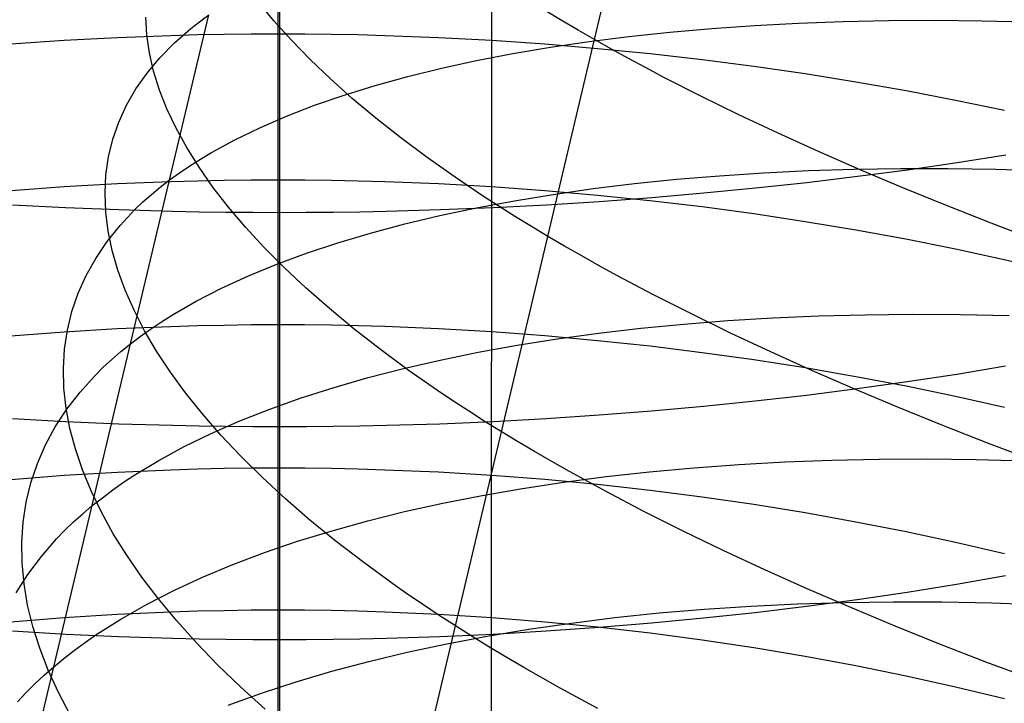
# Model space of a CAD drawing. Extents: x -383 to 1849, y -1185 to -529.
# Tile 744 of 870: x 1787.65 to 1796.59, y -1051.72 to -1045.51. Entities that reach past the tile are written whole.
import ezdxf

# ---------------------------------------------------------------- set-up
doc = ezdxf.new("R2010")
doc.units = 0
doc.layers.add('PREDEFINITO', color=7, linetype='CONTINUOUS')

msp = doc.modelspace()

# ---------------------------------------------------------------- linework, layer by layer
at = {"layer": 'PREDEFINITO'}
for p, q in [((1791.9316, -1053.326, 433.2279), (1792.0416, -883.6456, 433.6739)), ((1792.8707, -1045.6869, 481.6416), (1793.7173, -1042.0739, 480.4994)), ((1789.9924, -1044.2942, 643.304), (1789.9925, -1045.6328, 642.7427)), ((1790.0069, -1045.3064, 674.6425), (1790.007, -1047.2598, 674.0569)), ((1789.9568, -1045.5146, 486.5814), (1789.8142, -1045.3407, 487.0188)), ((1788.6521, -1048.4518, 498.6874), (1789.3646, -1045.4629, 497.3955)), ((1788.8012, -1045.6429, 491.2744), (1788.7928, -1045.4813, 491.738)), ((1789.2806, -1045.5243, 497.1754), (1789.3646, -1045.4629, 497.3955)), ((1790.1137, -1045.6897, 486.1499), (1789.9568, -1045.5146, 486.5814)), ((1792.5748, -1045.5148, 481.9882), (1792.4319, -1045.4286, 482.1657)), ((1792.7211, -1045.6009, 481.8135), (1792.5748, -1045.5148, 481.9882)), ((1795.1291, -1045.522, 505.3271), (1795.5428, -1045.5136, 505.5913)), ((1795.5428, -1045.5136, 505.5913), (1795.9637, -1045.5115, 505.8434)), ((1795.9637, -1045.5115, 505.8434), (1796.3914, -1045.5159, 506.083)), ((1789.1244, -1045.6513, 496.7317), (1789.2005, -1045.5872, 496.9541)), ((1789.2005, -1045.5872, 496.9541), (1789.2806, -1045.5243, 497.1754)), ((1792.8707, -1045.6869, 481.6416), (1792.7211, -1045.6009, 481.8135)), ((1793.5543, -1045.6183, 504.1559), (1793.9351, -1045.5849, 504.4652)), ((1793.9351, -1045.5849, 504.4652), (1794.3248, -1045.5577, 504.7637)), ((1794.3248, -1045.5577, 504.7637), (1794.7229, -1045.5367, 505.0511)), ((1794.7229, -1045.5367, 505.0511), (1795.1291, -1045.522, 505.3271)), ((1796.3914, -1045.5159, 506.083), (1796.8255, -1045.5266, 506.3097)), ((1787.5679, -1045.7261, 642.9347), (1788.0499, -1045.6928, 642.8662)), ((1788.0499, -1045.6928, 642.8662), (1788.5338, -1045.6668, 642.8126)), ((1788.5338, -1045.6668, 642.8126), (1789.0192, -1045.648, 642.7739)), ((1788.8246, -1045.8075, 490.812), (1788.8012, -1045.6429, 491.2744)), ((1789.0192, -1045.648, 642.7739), (1789.2623, -1045.6414, 642.7603)), ((1789.0523, -1045.7167, 496.5083), (1789.1244, -1045.6513, 496.7317)), ((1789.2623, -1045.6414, 642.7603), (1789.5056, -1045.6366, 642.7505)), ((1789.5056, -1045.6366, 642.7505), (1789.749, -1045.6338, 642.7447)), ((1789.749, -1045.6338, 642.7447), (1789.9925, -1045.6328, 642.7427)), ((1789.9925, -1045.6328, 642.7427), (1789.9924, -1046.9603, 642.1557)), ((1789.9925, -1045.6328, 642.7427), (1790.2359, -1045.6338, 642.7447)), ((1790.2847, -1045.8661, 485.7247), (1790.1137, -1045.6897, 486.1499)), ((1790.2359, -1045.6338, 642.7447), (1790.4794, -1045.6367, 642.7506)), ((1790.4794, -1045.6367, 642.7506), (1790.7227, -1045.6414, 642.7603)), ((1790.7227, -1045.6414, 642.7603), (1790.9658, -1045.648, 642.774)), ((1790.9658, -1045.648, 642.774), (1791.4514, -1045.6668, 642.8127)), ((1791.4514, -1045.6668, 642.8127), (1791.9355, -1045.6929, 642.8664)), ((1791.9355, -1045.6929, 642.8664), (1792.4178, -1045.7261, 642.9349)), ((1792.4462, -1047.4748, 482.2702), (1792.8707, -1045.6869, 481.6416)), ((1792.821, -1045.7035, 503.5066), (1793.1828, -1045.6579, 503.8363)), ((1793.0236, -1045.7728, 481.4726), (1792.8707, -1045.6869, 481.6416)), ((1793.1828, -1045.6579, 503.8363), (1793.5543, -1045.6183, 504.1559)), ((1788.9199, -1045.8513, 496.0587), (1789.0523, -1045.7167, 496.5083)), ((1792.1281, -1045.813, 502.8185), (1792.4693, -1045.7552, 503.1673)), ((1792.4178, -1045.7261, 642.9349), (1792.8977, -1045.7665, 643.018)), ((1792.4693, -1045.7552, 503.1673), (1792.821, -1045.7035, 503.5066)), ((1792.8977, -1045.7665, 643.018), (1793.3748, -1045.8137, 643.1154)), ((1793.1798, -1045.8585, 481.3064), (1793.0236, -1045.7728, 481.4726)), ((1788.8034, -1045.9906, 495.6058), (1788.9199, -1045.8513, 496.0587)), ((1788.8629, -1045.9749, 490.3515), (1788.8246, -1045.8075, 490.812)), ((1790.4698, -1046.0434, 485.3065), (1790.2847, -1045.8661, 485.7247)), ((1791.7979, -1045.8767, 502.4608), (1792.1281, -1045.813, 502.8185)), ((1793.3391, -1045.9441, 481.1433), (1793.1798, -1045.8585, 481.3064)), ((1793.3748, -1045.8137, 643.1154), (1793.8486, -1045.8678, 643.2268)), ((1793.8486, -1045.8678, 643.2268), (1794.3186, -1045.9286, 643.3521)), ((1791.172, -1046.022, 501.7198), (1791.4791, -1045.9464, 502.0945)), ((1791.4791, -1045.9464, 502.0945), (1791.7979, -1045.8767, 502.4608)), ((1793.5015, -1046.0295, 480.983), (1793.3391, -1045.9441, 481.1433)), ((1794.3186, -1045.9286, 643.3521), (1794.7843, -1045.996, 643.4909)), ((1788.7025, -1046.1346, 495.15), (1788.8034, -1045.9906, 495.6058)), ((1788.9162, -1046.1448, 489.8932), (1788.8629, -1045.9749, 490.3515)), ((1790.6689, -1046.2215, 484.8957), (1790.4698, -1046.0434, 485.3065)), ((1790.8772, -1046.1034, 501.3372), (1791.172, -1046.022, 501.7198)), ((1793.8355, -1046.1997, 480.6715), (1793.5015, -1046.0295, 480.983)), ((1794.7843, -1045.996, 643.4909), (1795.2453, -1046.0699, 643.6431)), ((1788.6172, -1046.2829, 494.692), (1788.7025, -1046.1346, 495.15)), ((1790.595, -1046.1907, 500.947), (1790.8772, -1046.1034, 501.3372)), ((1795.2453, -1046.0699, 643.6431), (1795.701, -1046.1501, 643.8084)), ((1788.9843, -1046.3172, 489.4378), (1788.9162, -1046.1448, 489.8932)), ((1790.3259, -1046.2838, 500.5496), (1790.595, -1046.1907, 500.947)), ((1790.8818, -1046.4002, 484.4928), (1790.6689, -1046.2215, 484.8957)), ((1794.1813, -1046.3689, 480.372), (1793.8355, -1046.1997, 480.6715)), ((1795.701, -1046.1501, 643.8084), (1796.1511, -1046.2366, 643.9865)), ((1788.5474, -1046.4355, 494.2321), (1788.6172, -1046.2829, 494.692)), ((1789.067, -1046.4918, 488.9856), (1788.9843, -1046.3172, 489.4378)), ((1790.0703, -1046.3826, 500.1452), (1790.3259, -1046.2838, 500.5496)), ((1796.1511, -1046.2366, 643.9865), (1796.595, -1046.3292, 644.1772)), ((1789.8285, -1046.4871, 499.7343), (1790.0703, -1046.3826, 500.1452)), ((1791.1086, -1046.5793, 484.0983), (1790.8818, -1046.4002, 484.4928)), ((1794.5382, -1046.537, 480.0847), (1794.1813, -1046.3689, 480.372)), ((1788.493, -1046.592, 493.771), (1788.5474, -1046.4355, 494.2321)), ((1789.1644, -1046.6685, 488.5372), (1789.067, -1046.4918, 488.9856)), ((1789.6011, -1046.5973, 499.3172), (1789.8285, -1046.4871, 499.7343)), ((1791.349, -1046.7587, 483.7127), (1791.1086, -1046.5793, 484.0983)), ((1794.9059, -1046.7038, 479.8097), (1794.5382, -1046.537, 480.0847)), ((1788.4541, -1046.7523, 493.3091), (1788.493, -1046.592, 493.771)), ((1789.2764, -1046.8469, 488.0931), (1789.1644, -1046.6685, 488.5372)), ((1789.3884, -1046.7131, 498.8942), (1789.6011, -1046.5973, 499.3172)), ((1788.4303, -1046.9162, 492.8469), (1788.4541, -1046.7523, 493.3091)), ((1789.2877, -1046.7731, 498.6807), (1789.3884, -1046.7131, 498.8942)), ((1791.6031, -1046.9381, 483.3366), (1791.349, -1046.7587, 483.7127)), ((1795.2837, -1046.8691, 479.5472), (1794.9059, -1046.7038, 479.8097)), ((1796.6094, -1046.7373, 672.5465), (1796.1658, -1046.8067, 672.7473)), ((1789.0978, -1046.8973, 498.2496), (1789.1908, -1046.8345, 498.4658)), ((1789.1908, -1046.8345, 498.4658), (1789.2877, -1046.7731, 498.6807)), ((1789.4028, -1047.027, 487.6538), (1789.2764, -1046.8469, 488.0931)), ((1795.2307, -1046.8638, 506.198), (1795.6533, -1046.8569, 506.4486)), ((1795.6533, -1046.8569, 506.4486), (1796.0826, -1046.8567, 506.6869)), ((1796.1658, -1046.8067, 672.7473), (1795.7159, -1046.8716, 672.9348)), ((1796.0826, -1046.8567, 506.6869), (1796.5181, -1046.8632, 506.9124)), ((1788.4218, -1047.0835, 492.3849), (1788.4303, -1046.9162, 492.8469)), ((1789.0088, -1046.9615, 498.0321), (1789.0978, -1046.8973, 498.2496)), ((1791.8707, -1047.1174, 482.9705), (1791.6031, -1046.9381, 483.3366)), ((1793.6157, -1046.9562, 505.0783), (1794.0073, -1046.9234, 505.3751)), ((1794.0073, -1046.9234, 505.3751), (1794.4073, -1046.897, 505.6609)), ((1794.4073, -1046.897, 505.6609), (1794.8152, -1046.8771, 505.9353)), ((1795.2604, -1046.9318, 673.1089), (1794.7995, -1046.9872, 673.2691)), ((1794.8152, -1046.8771, 505.9353), (1795.2307, -1046.8638, 506.198)), ((1795.7159, -1046.8716, 672.9348), (1795.2604, -1046.9318, 673.1089)), ((1795.6714, -1047.0329, 479.2973), (1795.2837, -1046.8691, 479.5472)), ((1796.5181, -1046.8632, 506.9124), (1796.9595, -1046.8764, 507.1247)), ((1787.5681, -1047.0575, 642.3462), (1788.05, -1047.0229, 642.2783)), ((1788.05, -1047.0229, 642.2783), (1788.5339, -1046.9957, 642.225)), ((1788.5339, -1046.9957, 642.225), (1789.0193, -1046.9761, 642.1867)), ((1788.8427, -1047.0939, 497.5937), (1788.9238, -1047.027, 497.8135)), ((1788.9238, -1047.027, 497.8135), (1789.0088, -1046.9615, 498.0321)), ((1789.0193, -1046.9761, 642.1867), (1789.2624, -1046.9692, 642.1732)), ((1789.2624, -1046.9692, 642.1732), (1789.5056, -1046.9643, 642.1635)), ((1789.5436, -1047.2086, 487.2199), (1789.4028, -1047.027, 487.6538)), ((1789.5056, -1046.9643, 642.1635), (1789.749, -1046.9613, 642.1576)), ((1789.749, -1046.9613, 642.1576), (1789.9924, -1046.9603, 642.1557)), ((1789.9924, -1046.9603, 642.1557), (1789.9922, -1048.2759, 641.5423)), ((1789.9924, -1046.9603, 642.1557), (1790.2359, -1046.9612, 642.1576)), ((1790.2359, -1046.9612, 642.1576), (1790.4793, -1046.9642, 642.1635)), ((1790.4793, -1046.9642, 642.1635), (1790.7226, -1046.9691, 642.1731)), ((1790.7226, -1046.9691, 642.1731), (1790.9657, -1046.976, 642.1866)), ((1790.9657, -1046.976, 642.1866), (1791.4512, -1046.9955, 642.2249)), ((1791.4512, -1046.9955, 642.2249), (1791.9352, -1047.0226, 642.2781)), ((1791.9352, -1047.0226, 642.2781), (1792.4175, -1047.0572, 642.346)), ((1792.8593, -1047.0409, 504.4532), (1793.2329, -1046.9954, 504.7709)), ((1793.2329, -1046.9954, 504.7709), (1793.6157, -1046.9562, 505.0783)), ((1794.7995, -1046.9872, 673.2691), (1794.3339, -1047.0378, 673.4153)), ((1796.0682, -1047.1949, 479.0602), (1795.6714, -1047.0329, 479.2973)), ((1788.4284, -1047.2539, 491.9236), (1788.4218, -1047.0835, 492.3849)), ((1788.7656, -1047.1621, 497.3728), (1788.8427, -1047.0939, 497.5937)), ((1792.0095, -1047.2069, 482.7913), (1791.8707, -1047.1174, 482.9705)), ((1792.1416, -1047.1508, 503.7881), (1792.4954, -1047.0927, 504.1255)), ((1792.4175, -1047.0572, 642.346), (1792.8973, -1047.0992, 642.4283)), ((1792.4954, -1047.0927, 504.1255), (1792.8593, -1047.0409, 504.4532)), ((1792.8973, -1047.0992, 642.4283), (1793.3743, -1047.1484, 642.5248)), ((1793.3903, -1047.1241, 673.6647), (1792.9133, -1047.1595, 673.7672)), ((1793.864, -1047.0834, 673.5473), (1793.3903, -1047.1241, 673.6647)), ((1794.3339, -1047.0378, 673.4153), (1793.864, -1047.0834, 673.5473)), ((1788.0627, -1047.2146, 673.9264), (1787.5801, -1047.1896, 673.8541)), ((1788.5472, -1047.2342, 673.9831), (1788.0627, -1047.2146, 673.9264)), ((1788.6925, -1047.2316, 497.151), (1788.7656, -1047.1621, 497.3728)), ((1789.6986, -1047.3913, 486.7917), (1789.5436, -1047.2086, 487.2199)), ((1791.4658, -1047.2854, 503.0861), (1791.7982, -1047.215, 503.4416)), ((1791.951, -1047.2148, 673.9269), (1791.4667, -1047.2343, 673.9834)), ((1791.7982, -1047.215, 503.4416), (1792.1416, -1047.1508, 503.7881)), ((1792.4333, -1047.1898, 673.8547), (1791.951, -1047.2148, 673.9269)), ((1792.1517, -1047.2963, 482.6148), (1792.0095, -1047.2069, 482.7913)), ((1792.9133, -1047.1595, 673.7672), (1792.4333, -1047.1898, 673.8547)), ((1793.3743, -1047.1484, 642.5248), (1793.848, -1047.2047, 642.6352)), ((1793.848, -1047.2047, 642.6352), (1794.318, -1047.268, 642.7593)), ((1796.4737, -1047.355, 478.8361), (1796.0682, -1047.1949, 479.0602)), ((1788.45, -1047.4273, 491.4636), (1788.4284, -1047.2539, 491.9236)), ((1789.033, -1047.2483, 674.0239), (1788.5472, -1047.2342, 673.9831)), ((1788.5582, -1047.3744, 496.7044), (1788.6925, -1047.2316, 497.151)), ((1789.2763, -1047.2533, 674.0383), (1789.033, -1047.2483, 674.0239)), ((1789.5198, -1047.2569, 674.0486), (1789.2763, -1047.2533, 674.0383)), ((1789.7634, -1047.259, 674.0548), (1789.5198, -1047.2569, 674.0486)), ((1790.007, -1047.2598, 674.0569), (1789.7634, -1047.259, 674.0548)), ((1790.007, -1047.2598, 674.0569), (1790.0069, -1049.2066, 673.4323)), ((1790.2507, -1047.259, 674.0549), (1790.007, -1047.2598, 674.0569)), ((1790.4943, -1047.2569, 674.0487), (1790.2507, -1047.259, 674.0549)), ((1790.7377, -1047.2534, 674.0385), (1790.4943, -1047.2569, 674.0487)), ((1790.981, -1047.2484, 674.0241), (1790.7377, -1047.2534, 674.0385)), ((1791.4667, -1047.2343, 673.9834), (1790.981, -1047.2484, 674.0241)), ((1791.1448, -1047.3619, 502.722), (1791.4658, -1047.2854, 503.0861)), ((1792.2973, -1047.3856, 482.4411), (1792.1517, -1047.2963, 482.6148)), ((1794.318, -1047.268, 642.7593), (1794.7836, -1047.3381, 642.8968)), ((1788.4396, -1047.5221, 496.2546), (1788.5582, -1047.3744, 496.7044)), ((1789.8679, -1047.5752, 486.3699), (1789.6986, -1047.3913, 486.7917)), ((1790.8355, -1047.4444, 502.3498), (1791.1448, -1047.3619, 502.722)), ((1792.4462, -1047.4748, 482.2702), (1792.2973, -1047.3856, 482.4411)), ((1794.7836, -1047.3381, 642.8968), (1795.2446, -1047.415, 643.0476)), ((1796.8875, -1047.513, 478.625), (1796.4737, -1047.355, 478.8361)), ((1788.4866, -1047.6035, 491.0054), (1788.45, -1047.4273, 491.4636)), ((1790.5385, -1047.533, 501.9697), (1790.8355, -1047.4444, 502.3498)), ((1791.6059, -1051.0147, 483.6308), (1792.4462, -1047.4748, 482.2702)), ((1792.5983, -1047.5637, 482.1021), (1792.4462, -1047.4748, 482.2702)), ((1795.2446, -1047.415, 643.0476), (1795.7003, -1047.4985, 643.2113)), ((1788.3367, -1047.6745, 495.802), (1788.4396, -1047.5221, 496.2546)), ((1790.254, -1047.6274, 501.582), (1790.5385, -1047.533, 501.9697)), ((1792.7538, -1047.6525, 481.9369), (1792.5983, -1047.5637, 482.1021)), ((1795.7003, -1047.4985, 643.2113), (1796.1503, -1047.5885, 643.3877)), ((1788.538, -1047.7823, 490.5493), (1788.4866, -1047.6035, 491.0054)), ((1790.0513, -1047.7599, 485.9549), (1789.8679, -1047.5752, 486.3699)), ((1789.9826, -1047.7279, 501.1872), (1790.254, -1047.6274, 501.582)), ((1792.9124, -1047.7411, 481.7747), (1792.7538, -1047.6525, 481.9369)), ((1796.1503, -1047.5885, 643.3877), (1796.5942, -1047.6848, 643.5765)), ((1788.2493, -1047.8312, 495.3471), (1788.3367, -1047.6745, 495.802)), ((1789.7247, -1047.8341, 500.7856), (1789.9826, -1047.7279, 501.1872)), ((1793.0742, -1047.8294, 481.6154), (1792.9124, -1047.7411, 481.7747)), ((1796.5942, -1047.6848, 643.5765), (1797.0314, -1047.7874, 643.7777)), ((1788.1775, -1047.9922, 494.8904), (1788.2493, -1047.8312, 495.3471)), ((1788.6042, -1047.9634, 490.0961), (1788.538, -1047.7823, 490.5493)), ((1789.4807, -1047.9462, 500.3775), (1789.7247, -1047.8341, 500.7856)), ((1790.2488, -1047.9453, 485.5473), (1790.0513, -1047.7599, 485.9549)), ((1793.4068, -1048.0053, 481.3056), (1793.0742, -1047.8294, 481.6154)), ((1788.1211, -1048.1572, 494.4323), (1788.1775, -1047.9922, 494.8904)), ((1788.6851, -1048.1466, 489.646), (1788.6042, -1047.9634, 490.0961)), ((1789.251, -1048.0641, 499.9633), (1789.4807, -1047.9462, 500.3775)), ((1790.4602, -1048.1312, 485.1475), (1790.2488, -1047.9453, 485.5473)), ((1793.7513, -1048.18, 481.0078), (1793.4068, -1048.0053, 481.3056)), ((1789.0361, -1048.1877, 499.5433), (1789.251, -1048.0641, 499.9633)), ((1788.0801, -1048.3261, 493.9736), (1788.1211, -1048.1572, 494.4323)), ((1788.7806, -1048.3318, 489.1998), (1788.6851, -1048.1466, 489.646)), ((1788.9343, -1048.2516, 499.3313), (1789.0361, -1048.1877, 499.5433)), ((1790.6855, -1048.3173, 484.756), (1790.4602, -1048.1312, 485.1475)), ((1794.107, -1048.3533, 480.722), (1793.7513, -1048.18, 481.0078)), ((1794.4914, -1048.2157, 506.5744), (1794.9074, -1048.1976, 506.8346)), ((1794.9074, -1048.1976, 506.8346), (1795.3305, -1048.1862, 507.0828)), ((1795.3305, -1048.1862, 507.0828), (1795.7603, -1048.1817, 507.3188)), ((1795.7603, -1048.1817, 507.3188), (1796.1963, -1048.1841, 507.542)), ((1796.1963, -1048.1841, 507.542), (1796.6381, -1048.1934, 507.7523)), ((1788.8363, -1048.3169, 499.1179), (1788.9343, -1048.2516, 499.3313)), ((1789.0188, -1048.2926, 641.5735), (1789.2619, -1048.2854, 641.56)), ((1789.2619, -1048.2854, 641.56), (1789.5053, -1048.2802, 641.5503)), ((1789.5053, -1048.2802, 641.5503), (1789.7487, -1048.277, 641.5444)), ((1789.7487, -1048.277, 641.5444), (1789.9922, -1048.2759, 641.5423)), ((1789.9922, -1048.2759, 641.5423), (1790.2358, -1048.2769, 641.5441)), ((1789.9922, -1048.2759, 641.5423), (1789.9924, -1049.5779, 640.9024)), ((1790.2358, -1048.2769, 641.5441), (1790.4792, -1048.2799, 641.5498)), ((1790.4792, -1048.2799, 641.5498), (1790.7226, -1048.285, 641.5592)), ((1790.7226, -1048.285, 641.5592), (1790.9658, -1048.2921, 641.5725)), ((1793.2899, -1048.3103, 505.7257), (1793.6822, -1048.2721, 506.0196)), ((1793.6822, -1048.2721, 506.0196), (1794.0828, -1048.2405, 506.3027)), ((1794.0828, -1048.2405, 506.3027), (1794.4914, -1048.2157, 506.5744)), ((1787.567, -1048.3776, 641.7322), (1788.0492, -1048.3414, 641.6647)), ((1788.0492, -1048.3414, 641.6647), (1788.5332, -1048.3131, 641.6117)), ((1788.0543, -1048.4985, 493.5145), (1788.0801, -1048.3261, 493.9736)), ((1788.5332, -1048.3131, 641.6117), (1789.0188, -1048.2926, 641.5735)), ((1788.7423, -1048.3837, 498.9033), (1788.8363, -1048.3169, 499.1179)), ((1788.8906, -1048.5187, 488.7578), (1788.7806, -1048.3318, 489.1998)), ((1790.9246, -1048.5036, 484.3734), (1790.6855, -1048.3173, 484.756)), ((1790.9658, -1048.2921, 641.5725), (1791.4514, -1048.3122, 641.6102)), ((1791.4514, -1048.3122, 641.6102), (1791.9355, -1048.3403, 641.6627)), ((1791.9355, -1048.3403, 641.6627), (1792.4178, -1048.3762, 641.7298)), ((1792.4178, -1048.3762, 641.7298), (1792.8978, -1048.4197, 641.8111)), ((1792.5321, -1048.4063, 505.1064), (1792.9064, -1048.355, 505.4211)), ((1792.9064, -1048.355, 505.4211), (1793.2899, -1048.3103, 505.7257)), ((1794.4735, -1048.5252, 480.4486), (1794.107, -1048.3533, 480.722)), ((1787.9555, -1051.3861, 500.1051), (1788.6521, -1048.4518, 498.6874)), ((1788.566, -1048.5213, 498.4704), (1788.6521, -1048.4518, 498.6874)), ((1788.6521, -1048.4518, 498.6874), (1788.7423, -1048.3837, 498.9033)), ((1791.8126, -1048.5281, 504.4475), (1792.1673, -1048.464, 504.7817)), ((1792.1673, -1048.464, 504.7817), (1792.5321, -1048.4063, 505.1064)), ((1792.8978, -1048.4197, 641.8111), (1793.3748, -1048.4708, 641.9065)), ((1788.0438, -1048.6742, 493.0556), (1788.0543, -1048.4985, 493.5145)), ((1788.4839, -1048.5922, 498.2523), (1788.566, -1048.5213, 498.4704)), ((1789.0151, -1048.7072, 488.3206), (1788.8906, -1048.5187, 488.7578)), ((1791.1774, -1048.6897, 484.0001), (1790.9246, -1048.5036, 484.3734)), ((1791.4684, -1048.5987, 504.1041), (1791.8126, -1048.5281, 504.4475)), ((1793.3748, -1048.4708, 641.9065), (1793.8486, -1048.5292, 642.0157)), ((1793.8486, -1048.5292, 642.0157), (1794.3186, -1048.5949, 642.1384)), ((1794.8502, -1048.6953, 480.1875), (1794.4735, -1048.5252, 480.4486)), ((1788.4058, -1048.6645, 498.0331), (1788.4839, -1048.5922, 498.2523)), ((1791.135, -1048.6755, 503.7519), (1791.4684, -1048.5987, 504.1041)), ((1794.3186, -1048.5949, 642.1384), (1794.7843, -1048.6677, 642.2745)), ((1788.0483, -1048.8532, 492.5975), (1788.0438, -1048.6742, 493.0556)), ((1788.3316, -1048.738, 497.8129), (1788.4058, -1048.6645, 498.0331)), ((1789.1539, -1048.897, 487.8887), (1789.0151, -1048.7072, 488.3206)), ((1790.8129, -1048.7585, 503.3912), (1791.135, -1048.6755, 503.7519)), ((1791.4438, -1048.8755, 483.6367), (1791.1774, -1048.6897, 484.0001)), ((1794.7843, -1048.6677, 642.2745), (1795.2453, -1048.7475, 642.4237)), ((1795.2368, -1048.8637, 479.939), (1794.8502, -1048.6953, 480.1875)), ((1796.1618, -1048.7288, 672.1349), (1795.7122, -1048.7973, 672.3207)), ((1796.6052, -1048.6556, 671.9359), (1796.1618, -1048.7288, 672.1349)), ((1788.1952, -1048.889, 497.3697), (1788.3316, -1048.738, 497.8129)), ((1790.5026, -1048.8478, 503.0223), (1790.8129, -1048.7585, 503.3912)), ((1795.2453, -1048.7475, 642.4237), (1795.701, -1048.8342, 642.5856)), ((1795.7122, -1048.7973, 672.3207), (1795.2569, -1048.8607, 672.4931)), ((1788.0679, -1049.0351, 492.1406), (1788.0483, -1048.8532, 492.5975)), ((1788.0745, -1049.0448, 496.9234), (1788.1952, -1048.889, 497.3697)), ((1789.3071, -1049.088, 487.4625), (1789.1539, -1048.897, 487.8887)), ((1790.2043, -1048.9432, 502.6456), (1790.5026, -1048.8478, 503.0223)), ((1791.5821, -1048.9683, 483.4589), (1791.4438, -1048.8755, 483.6367)), ((1795.2569, -1048.8607, 672.4931), (1794.7964, -1048.9192, 672.6518)), ((1795.6326, -1049.03, 479.7032), (1795.2368, -1048.8637, 479.939)), ((1795.701, -1048.8342, 642.5856), (1796.151, -1048.9277, 642.7602)), ((1789.9187, -1049.0447, 502.2614), (1790.2043, -1048.9432, 502.6456)), ((1791.7237, -1049.0609, 483.2837), (1791.5821, -1048.9683, 483.4589)), ((1794.3311, -1048.9726, 672.7967), (1793.8615, -1049.0207, 672.9273)), ((1794.7964, -1048.9192, 672.6518), (1794.3311, -1048.9726, 672.7967)), ((1796.151, -1048.9277, 642.7602), (1796.5949, -1049.0277, 642.9472)), ((1787.9696, -1049.2054, 496.4743), (1788.0745, -1049.0448, 496.9234)), ((1788.1025, -1049.2197, 491.6854), (1788.0679, -1049.0351, 492.1406)), ((1789.4744, -1049.2799, 487.0427), (1789.3071, -1049.088, 487.4625)), ((1789.646, -1049.1523, 501.8701), (1789.9187, -1049.0447, 502.2614)), ((1791.8687, -1049.1534, 483.1112), (1791.7237, -1049.0609, 483.2837)), ((1793.3881, -1049.0635, 673.0436), (1792.9113, -1049.1009, 673.1452)), ((1793.8615, -1049.0207, 672.9273), (1793.3881, -1049.0635, 673.0436)), ((1796.0371, -1049.1942, 479.4803), (1795.6326, -1049.03, 479.7032)), ((1788.0638, -1049.1591, 673.3033), (1787.5815, -1049.1328, 673.2318)), ((1788.5479, -1049.1798, 673.3593), (1788.0638, -1049.1591, 673.3033)), ((1789.0335, -1049.1946, 673.3997), (1788.5479, -1049.1798, 673.3593)), ((1789.3867, -1049.2658, 501.472), (1789.646, -1049.1523, 501.8701)), ((1791.4657, -1049.1798, 673.3594), (1790.9802, -1049.1947, 673.3997)), ((1791.9496, -1049.1592, 673.3033), (1791.4657, -1049.1798, 673.3594)), ((1792.0171, -1049.2456, 482.9415), (1791.8687, -1049.1534, 483.1112)), ((1792.4317, -1049.1328, 673.2319), (1791.9496, -1049.1592, 673.3033)), ((1792.9113, -1049.1009, 673.1452), (1792.4317, -1049.1328, 673.2319)), ((1787.8803, -1049.3704, 496.023), (1787.9696, -1049.2054, 496.4743)), ((1788.1519, -1049.4068, 491.2325), (1788.1025, -1049.2197, 491.6854)), ((1789.2767, -1049.1999, 673.4139), (1789.0335, -1049.1946, 673.3997)), ((1789.1412, -1049.3853, 501.0675), (1789.3867, -1049.2658, 501.472)), ((1789.52, -1049.2036, 673.4241), (1789.2767, -1049.1999, 673.4139)), ((1789.7634, -1049.2059, 673.4302), (1789.52, -1049.2036, 673.4241)), ((1790.0069, -1049.2066, 673.4323), (1789.7634, -1049.2059, 673.4302)), ((1790.2504, -1049.2059, 673.4302), (1790.0069, -1049.2066, 673.4323)), ((1790.0069, -1049.2066, 673.4323), (1790.0069, -1051.1414, 672.7678)), ((1790.4938, -1049.2036, 673.4241), (1790.2504, -1049.2059, 673.4302)), ((1790.7371, -1049.1999, 673.4139), (1790.4938, -1049.2036, 673.4241)), ((1790.9802, -1049.1947, 673.3997), (1790.7371, -1049.1999, 673.4139)), ((1792.1688, -1049.3376, 482.7747), (1792.0171, -1049.2456, 482.9415)), ((1796.45, -1049.3561, 479.2704), (1796.0371, -1049.1942, 479.4803)), ((1789.6559, -1049.4724, 486.6297), (1789.4744, -1049.2799, 487.0427)), ((1792.3238, -1049.4294, 482.6107), (1792.1688, -1049.3376, 482.7747)), ((1796.8706, -1049.5154, 479.0736), (1796.45, -1049.3561, 479.2704)), ((1787.8065, -1049.5397, 495.5699), (1787.8803, -1049.3704, 496.023)), ((1788.2161, -1049.5963, 490.7823), (1788.1519, -1049.4068, 491.2325)), ((1788.91, -1049.5106, 500.6569), (1789.1412, -1049.3853, 501.0675)), ((1792.482, -1049.5209, 482.4496), (1792.3238, -1049.4294, 482.6107)), ((1787.7482, -1049.713, 495.1156), (1787.8065, -1049.5397, 495.5699)), ((1788.6935, -1049.6418, 500.2406), (1788.91, -1049.5106, 500.6569)), ((1789.8513, -1049.6656, 486.2239), (1789.6559, -1049.4724, 486.6297)), ((1792.6434, -1049.6122, 482.2913), (1792.482, -1049.5209, 482.4496)), ((1794.1832, -1049.5468, 507.2349), (1794.601, -1049.5238, 507.4933)), ((1794.601, -1049.5238, 507.4933), (1795.0258, -1049.5078, 507.7399)), ((1795.0258, -1049.5078, 507.7399), (1795.4571, -1049.4988, 507.9743)), ((1795.4571, -1049.4988, 507.9743), (1795.8946, -1049.497, 508.1962)), ((1795.8946, -1049.497, 508.1962), (1796.3377, -1049.5023, 508.4051)), ((1796.3377, -1049.5023, 508.4051), (1796.7862, -1049.5149, 508.6008)), ((1788.0497, -1049.6453, 641.0223), (1788.5337, -1049.616, 640.9702)), ((1788.2951, -1049.7878, 490.3353), (1788.2161, -1049.5963, 490.7823)), ((1788.5337, -1049.616, 640.9702), (1789.0191, -1049.595, 640.9327)), ((1789.0191, -1049.595, 640.9327), (1789.2622, -1049.5875, 640.9195)), ((1789.2622, -1049.5875, 640.9195), (1789.5055, -1049.5822, 640.91)), ((1789.5055, -1049.5822, 640.91), (1789.7489, -1049.579, 640.9043)), ((1789.7489, -1049.579, 640.9043), (1789.9924, -1049.5779, 640.9024)), ((1789.9924, -1049.5779, 640.9024), (1789.9922, -1050.8685, 640.2373)), ((1789.9924, -1049.5779, 640.9024), (1790.2359, -1049.5789, 640.9043)), ((1790.2359, -1049.5789, 640.9043), (1790.4794, -1049.5821, 640.91)), ((1790.4794, -1049.5821, 640.91), (1790.7227, -1049.5874, 640.9194)), ((1790.7227, -1049.5874, 640.9194), (1790.9659, -1049.5948, 640.9326)), ((1790.9659, -1049.5948, 640.9326), (1791.4514, -1049.6158, 640.9701)), ((1791.4514, -1049.6158, 640.9701), (1791.9356, -1049.645, 641.0222)), ((1792.9753, -1049.7938, 481.9837), (1792.6434, -1049.6122, 482.2913)), ((1792.9762, -1049.6574, 506.3918), (1793.3704, -1049.6137, 506.6838)), ((1793.3704, -1049.6137, 506.6838), (1793.7729, -1049.5768, 506.9649)), ((1793.7729, -1049.5768, 506.9649), (1794.1832, -1049.5468, 507.2349)), ((1787.5676, -1049.6826, 641.0888), (1788.0497, -1049.6453, 641.0223)), ((1787.7052, -1049.8901, 494.6605), (1787.7482, -1049.713, 495.1156)), ((1788.4921, -1049.7787, 499.8188), (1788.5909, -1049.7095, 500.0303)), ((1788.5909, -1049.7095, 500.0303), (1788.6935, -1049.6418, 500.2406)), ((1790.0608, -1049.859, 485.826), (1789.8513, -1049.6656, 486.2239)), ((1791.9356, -1049.645, 641.0222), (1792.4179, -1049.6822, 641.0886)), ((1792.2144, -1049.765, 505.7767), (1792.5908, -1049.7079, 506.0893)), ((1792.4179, -1049.6822, 641.0886), (1792.8978, -1049.7274, 641.1691)), ((1792.5908, -1049.7079, 506.0893), (1792.9762, -1049.6574, 506.3918)), ((1788.3887, -1049.9812, 489.8921), (1788.2951, -1049.7878, 490.3353)), ((1788.3971, -1049.8493, 499.606), (1788.4921, -1049.7787, 499.8188)), ((1791.8476, -1049.8288, 505.4543), (1792.2144, -1049.765, 505.7767)), ((1792.8978, -1049.7274, 641.1691), (1793.3749, -1049.7803, 641.2635)), ((1793.3191, -1049.974, 481.6879), (1792.9753, -1049.7938, 481.9837)), ((1793.3749, -1049.7803, 641.2635), (1793.8487, -1049.8409, 641.3715)), ((1787.6776, -1050.0708, 494.2052), (1787.7052, -1049.8901, 494.6605)), ((1788.3061, -1049.9214, 499.392), (1788.3971, -1049.8493, 499.606)), ((1790.2841, -1050.0525, 485.4364), (1790.0608, -1049.859, 485.826)), ((1791.1444, -1049.9762, 504.7815), (1791.4908, -1049.8992, 505.1225)), ((1791.4908, -1049.8992, 505.1225), (1791.8476, -1049.8288, 505.4543)), ((1793.8487, -1049.8409, 641.3715), (1794.3187, -1049.9091, 641.4929)), ((1788.2191, -1049.9948, 499.1768), (1788.3061, -1049.9214, 499.392)), ((1788.4968, -1050.1763, 489.4532), (1788.3887, -1049.9812, 489.8921)), ((1790.8089, -1050.0595, 504.4318), (1791.1444, -1049.9762, 504.7815)), ((1793.6743, -1050.1526, 481.4041), (1793.3191, -1049.974, 481.6879)), ((1794.3187, -1049.9091, 641.4929), (1794.7844, -1049.9846, 641.6275)), ((1794.7844, -1049.9846, 641.6275), (1795.2454, -1050.0673, 641.7751)), ((1787.6651, -1050.2549, 493.7501), (1787.6776, -1050.0708, 494.2052)), ((1788.057, -1050.1459, 498.7432), (1788.1361, -1050.0697, 498.9605)), ((1788.1361, -1050.0697, 498.9605), (1788.2191, -1049.9948, 499.1768)), ((1790.5212, -1050.246, 485.0556), (1790.2841, -1050.0525, 485.4364)), ((1790.4846, -1050.1493, 504.0737), (1790.8089, -1050.0595, 504.4318)), ((1795.2454, -1050.0673, 641.7751), (1795.7012, -1050.1572, 641.9353)), ((1787.9818, -1050.2234, 498.5248), (1788.057, -1050.1459, 498.7432)), ((1790.172, -1050.2455, 503.7075), (1790.4846, -1050.1493, 504.0737)), ((1794.0403, -1050.3296, 481.1324), (1793.6743, -1050.1526, 481.4041)), ((1795.7012, -1050.1572, 641.9353), (1796.1512, -1050.2541, 642.1079)), ((1787.6679, -1050.4421, 493.2957), (1787.6651, -1050.2549, 493.7501)), ((1787.8434, -1050.3824, 498.0854), (1787.9818, -1050.2234, 498.5248)), ((1788.6195, -1050.3728, 489.0189), (1788.4968, -1050.1763, 489.4532)), ((1789.8715, -1050.3479, 503.3335), (1790.172, -1050.2455, 503.7075)), ((1790.7721, -1050.4391, 484.6842), (1790.5212, -1050.246, 485.0556)), ((1796.1512, -1050.2541, 642.1079), (1796.5951, -1050.3578, 642.2928)), ((1794.4166, -1050.5046, 480.873), (1794.0403, -1050.3296, 481.1324)), ((1787.7207, -1050.5463, 497.6427), (1787.8434, -1050.3824, 498.0854)), ((1788.7565, -1050.5706, 488.5899), (1788.6195, -1050.3728, 489.0189)), ((1789.5836, -1050.4565, 502.9522), (1789.8715, -1050.3479, 503.3335)), ((1787.6856, -1050.6322, 492.8426), (1787.6679, -1050.4421, 493.2957)), ((1789.3087, -1050.5713, 502.5639), (1789.5836, -1050.4565, 502.9522)), ((1791.0365, -1050.6317, 484.3225), (1790.7721, -1050.4391, 484.6842)), ((1794.8028, -1050.6777, 480.626), (1794.4166, -1050.5046, 480.873)), ((1787.6136, -1050.7149, 497.1973), (1787.7207, -1050.5463, 497.6427)), ((1788.9079, -1050.7694, 488.1667), (1788.7565, -1050.5706, 488.5899)), ((1789.0472, -1050.6922, 502.1688), (1789.3087, -1050.5713, 502.5639)), ((1796.6047, -1050.5608, 671.2831), (1796.1613, -1050.638, 671.4805)), ((1787.7184, -1050.825, 492.3912), (1787.6856, -1050.6322, 492.8426)), ((1788.7995, -1050.8192, 501.7674), (1789.0472, -1050.6922, 502.1688)), ((1791.1738, -1050.7278, 484.1456), (1791.0365, -1050.6317, 484.3225)), ((1795.1984, -1050.8485, 480.3916), (1794.8028, -1050.6777, 480.626)), ((1796.1613, -1050.638, 671.4805), (1795.7118, -1050.7101, 671.6648)), ((1789.0735, -1050.969, 487.7498), (1788.9079, -1050.7694, 488.1667)), ((1791.3145, -1050.8237, 483.9712), (1791.1738, -1050.7278, 484.1456)), ((1795.2566, -1050.777, 671.8359), (1794.7961, -1050.8386, 671.9934)), ((1795.7118, -1050.7101, 671.6648), (1795.2566, -1050.777, 671.8359)), ((1787.766, -1051.0203, 491.9421), (1787.7184, -1050.825, 492.3912)), ((1788.566, -1050.9521, 501.36), (1788.7995, -1050.8192, 501.7674)), ((1789.0186, -1050.8864, 640.2677), (1789.2618, -1050.8787, 640.2545)), ((1789.2618, -1050.8787, 640.2545), (1789.5052, -1050.8731, 640.245)), ((1789.5052, -1050.8731, 640.245), (1789.7487, -1050.8697, 640.2393)), ((1789.7487, -1050.8697, 640.2393), (1789.9922, -1050.8685, 640.2373)), ((1789.9922, -1050.8685, 640.2373), (1790.2358, -1050.8695, 640.239)), ((1789.9922, -1050.8685, 640.2373), (1789.9922, -1052.1459, 639.5468)), ((1790.2358, -1050.8695, 640.239), (1790.4793, -1050.8728, 640.2445)), ((1790.4793, -1050.8728, 640.2445), (1790.7227, -1050.8782, 640.2538)), ((1790.7227, -1050.8782, 640.2538), (1790.9659, -1050.8858, 640.2667)), ((1791.4585, -1050.9193, 483.7996), (1791.3145, -1050.8237, 483.9712)), ((1793.4588, -1050.897, 507.656), (1793.8704, -1050.8621, 507.9236)), ((1793.8704, -1050.8621, 507.9236), (1794.2894, -1050.8343, 508.1798)), ((1794.2894, -1050.8343, 508.1798), (1794.7153, -1050.8137, 508.4242)), ((1794.7961, -1050.8386, 671.9934), (1794.3308, -1050.8948, 672.1371)), ((1794.7153, -1050.8137, 508.4242), (1795.1478, -1050.8004, 508.6565)), ((1795.1478, -1050.8004, 508.6565), (1795.5863, -1050.7945, 508.8764)), ((1795.6028, -1051.017, 480.1699), (1795.1984, -1050.8485, 480.3916)), ((1795.5863, -1050.7945, 508.8764), (1796.0305, -1050.7961, 509.0835)), ((1796.0305, -1050.7961, 509.0835), (1796.48, -1050.8051, 509.2775)), ((1796.48, -1050.8051, 509.2775), (1796.9342, -1050.8216, 509.458)), ((1787.5665, -1050.9776, 640.423), (1788.0488, -1050.9388, 640.3569)), ((1788.0488, -1050.9388, 640.3569), (1788.533, -1050.9084, 640.3051)), ((1788.3472, -1051.0909, 500.9469), (1788.566, -1050.9521, 501.36)), ((1788.533, -1050.9084, 640.3051), (1789.0186, -1050.8864, 640.2677)), ((1789.2533, -1051.1692, 487.3396), (1789.0735, -1050.969, 487.7498)), ((1790.9659, -1050.8858, 640.2667), (1791.4516, -1050.9075, 640.3036)), ((1791.4516, -1050.9075, 640.3036), (1791.9359, -1050.9376, 640.3549)), ((1791.6059, -1051.0147, 483.6308), (1791.4585, -1050.9193, 483.7996)), ((1791.9359, -1050.9376, 640.3549), (1792.4183, -1050.9761, 640.4204)), ((1792.6595, -1050.9881, 507.0879), (1793.055, -1050.939, 507.3773)), ((1793.055, -1050.939, 507.3773), (1793.4588, -1050.897, 507.656)), ((1793.8612, -1050.9455, 672.2668), (1793.3878, -1050.9906, 672.3821)), ((1794.3308, -1050.8948, 672.1371), (1793.8612, -1050.9455, 672.2668)), ((1787.8285, -1051.2178, 491.4956), (1787.766, -1051.0203, 491.9421)), ((1791.1919, -1052.7668, 484.3616), (1791.6059, -1051.0147, 483.6308)), ((1791.7567, -1051.1098, 483.4648), (1791.6059, -1051.0147, 483.6308)), ((1791.8948, -1051.1071, 506.4781), (1792.2726, -1051.0441, 506.788)), ((1792.2726, -1051.0441, 506.788), (1792.6595, -1050.9881, 507.0879)), ((1792.4183, -1050.9761, 640.4204), (1792.8983, -1051.0228, 640.4999)), ((1792.9111, -1051.03, 672.4829), (1792.4315, -1051.0637, 672.5689)), ((1792.8983, -1051.0228, 640.4999), (1793.3754, -1051.0775, 640.5931)), ((1793.3878, -1050.9906, 672.3821), (1792.9111, -1051.03, 672.4829)), ((1796.0155, -1051.1829, 479.9612), (1795.6028, -1051.017, 480.1699)), ((1788.0639, -1051.0914, 672.6399), (1787.5816, -1051.0637, 672.5689)), ((1788.548, -1051.1131, 672.6954), (1788.0639, -1051.0914, 672.6399)), ((1788.2435, -1051.1625, 500.7384), (1788.3472, -1051.0909, 500.9469)), ((1789.0335, -1051.1288, 672.7355), (1788.548, -1051.1131, 672.6954)), ((1789.2767, -1051.1343, 672.7496), (1789.0335, -1051.1288, 672.7355)), ((1789.52, -1051.1383, 672.7597), (1789.2767, -1051.1343, 672.7496)), ((1789.7634, -1051.1406, 672.7658), (1789.52, -1051.1383, 672.7597)), ((1790.0069, -1051.1414, 672.7678), (1789.7634, -1051.1406, 672.7658)), ((1790.2504, -1051.1406, 672.7657), (1790.0069, -1051.1414, 672.7678)), ((1790.0069, -1051.1414, 672.7678), (1790.0069, -1053.0629, 672.0646)), ((1790.4938, -1051.1383, 672.7597), (1790.2504, -1051.1406, 672.7657)), ((1790.7371, -1051.1343, 672.7495), (1790.4938, -1051.1383, 672.7597)), ((1790.9802, -1051.1288, 672.7355), (1790.7371, -1051.1343, 672.7495)), ((1791.4655, -1051.1131, 672.6954), (1790.9802, -1051.1288, 672.7355)), ((1791.9495, -1051.0914, 672.6398), (1791.4655, -1051.1131, 672.6954)), ((1791.5266, -1051.1768, 506.1585), (1791.8948, -1051.1071, 506.4781)), ((1791.9107, -1051.2046, 483.3017), (1791.7567, -1051.1098, 483.4648)), ((1792.4315, -1051.0637, 672.5689), (1791.9495, -1051.0914, 672.6398)), ((1793.3754, -1051.0775, 640.5931), (1793.8493, -1051.1402, 640.6999)), ((1793.8493, -1051.1402, 640.6999), (1794.3193, -1051.2107, 640.8199)), ((1787.9057, -1051.4174, 491.0524), (1787.8285, -1051.2178, 491.4956)), ((1788.0476, -1051.3102, 500.3174), (1788.1436, -1051.2356, 500.5285)), ((1788.1436, -1051.2356, 500.5285), (1788.2435, -1051.1625, 500.7384)), ((1789.4471, -1051.3698, 486.9366), (1789.2533, -1051.1692, 487.3396)), ((1791.1683, -1051.2534, 505.8295), (1791.5266, -1051.1768, 506.1585)), ((1792.068, -1051.2991, 483.1414), (1791.9107, -1051.2046, 483.3017)), ((1794.3193, -1051.2107, 640.8199), (1794.7851, -1051.2888, 640.9529)), ((1796.436, -1051.3461, 479.7655), (1796.0155, -1051.1829, 479.9612)), ((1787.9555, -1051.3861, 500.1051), (1788.0476, -1051.3102, 500.3174)), ((1790.8204, -1051.3366, 505.4915), (1791.1683, -1051.2534, 505.8295)), ((1792.2284, -1051.3932, 482.984), (1792.068, -1051.2991, 483.1414)), ((1794.7851, -1051.2888, 640.9529), (1795.2461, -1051.3745, 641.0987)), ((1787.6116, -1052.8337, 500.8545), (1787.9555, -1051.3861, 500.1051)), ((1787.8674, -1051.4635, 499.8917), (1787.9555, -1051.3861, 500.1051)), ((1787.9976, -1051.6188, 490.6129), (1787.9057, -1051.4174, 491.0524)), ((1789.655, -1051.5706, 486.5414), (1789.4471, -1051.3698, 486.9366)), ((1790.4833, -1051.4264, 505.1448), (1790.8204, -1051.3366, 505.4915)), ((1792.5584, -1051.5804, 482.678), (1792.2284, -1051.3932, 482.984)), ((1795.2461, -1051.3745, 641.0987), (1795.7019, -1051.4675, 641.2571)), ((1796.8639, -1051.5064, 479.5829), (1796.436, -1051.3461, 479.7655)), ((1787.7832, -1051.5423, 499.6772), (1787.8674, -1051.4635, 499.8917)), ((1790.1574, -1051.5229, 504.7897), (1790.4833, -1051.4264, 505.1448)), ((1795.7019, -1051.4675, 641.2571), (1796.152, -1051.5677, 641.4278)), ((1787.7031, -1051.6225, 499.4616), (1787.7832, -1051.5423, 499.6772)), ((1789.8768, -1051.7713, 486.1545), (1789.655, -1051.5706, 486.5414)), ((1789.8432, -1051.6258, 504.4266), (1790.1574, -1051.5229, 504.7897)), ((1792.9003, -1051.766, 482.3838), (1792.5584, -1051.5804, 482.678)), ((1796.152, -1051.5677, 641.4278), (1796.5959, -1051.6751, 641.6105)), ((1787.6269, -1051.7041, 499.2451), (1787.7031, -1051.6225, 499.4616)), ((1788.104, -1051.8218, 490.1776), (1787.9976, -1051.6188, 490.6129)), ((1789.5411, -1051.7351, 504.0559), (1789.8432, -1051.6258, 504.4266))]:
    msp.add_line(p, q, dxfattribs=at)

doc.saveas('drawing.dxf')
